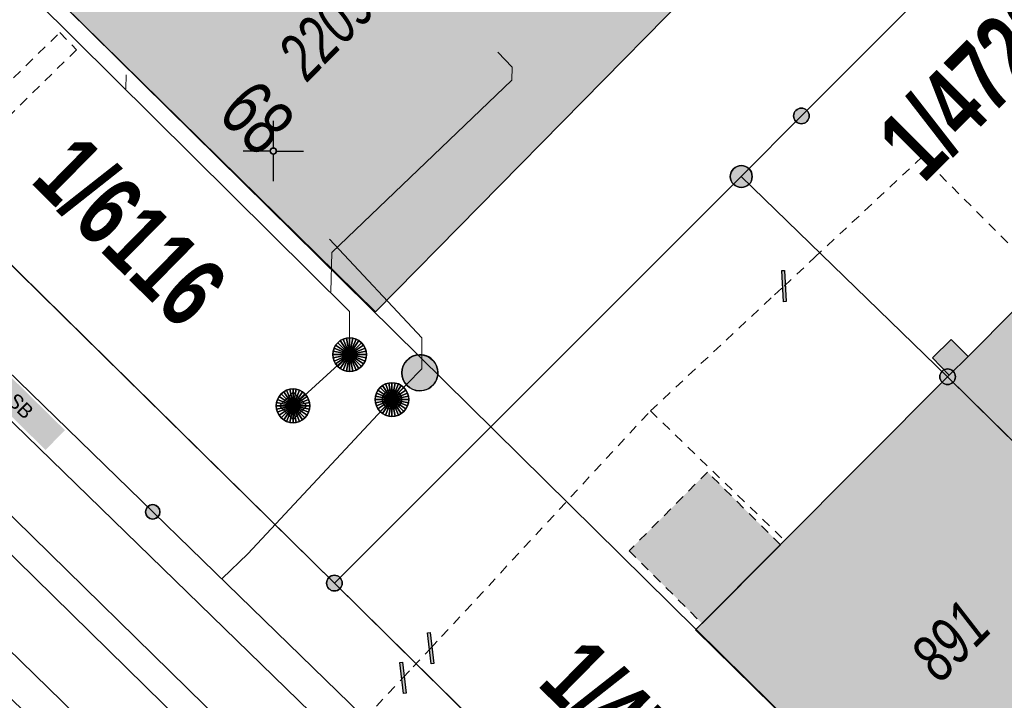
# Model space of a CAD drawing. Header units: metres. Extents: x 2695560 to 2696939, y 1260491 to 1262050.
# Tile 345 of 656: x 2695821 to 2695841, y 1261063 to 1261078. Entities that reach past the tile are written whole.
import ezdxf

# ---------------------------------------------------------------- set-up
doc = ezdxf.new("R2010")
doc.units = ezdxf.units.M
doc.linetypes.add('AUSGEZOGEN', pattern=[0])
doc.linetypes.add('VERDECKT2_S2', pattern=[0.36, 0.2, -0.16])
for name, color, linetype in [('XR$1$AV_Flächen (EO)', 7, 'AUSGEZOGEN'), ('XR$1$AV_Gebäudeflächen (BB)', 7, 'AUSGEZOGEN'), ('XR$1$AV_Gebäudeflächen (EO)', 7, 'AUSGEZOGEN'), ('XR$1$AV_Grenzpunkte', 7, 'AUSGEZOGEN'), ('XR$1$AV_Grundstück-Nr.', 7, 'AUSGEZOGEN'), ('XR$1$AV_Haus-Nr.', 7, 'AUSGEZOGEN'), ('XR$1$AV_Koordinatennetzpunkte', 7, 'AUSGEZOGEN'), ('XR$1$AV_Linien (BB)', 7, 'AUSGEZOGEN'), ('XR$1$AV_Linien (EO)', 7, 'AUSGEZOGEN'), ('XR$1$AV_Versicherung-Nr.', 7, 'AUSGEZOGEN'), ('XR$1$AW_LK_Schachtdeckel', 24, 'AUSGEZOGEN'), ('XR$1$AW_LK_Zwischenpunkt', 24, 'AUSGEZOGEN'), ('XR$1$Liegenschaftsgrenzen', 7, 'AUSGEZOGEN'), ('XR$1$PFAV', 255, 'AUSGEZOGEN'), ('XR$1$PFAW', 255, 'AUSGEZOGEN'), ('XR$1$RP_Abstandslinie', 7, 'AUSGEZOGEN'), ('XR$1$WA_LK_Rohrleitungsteil', 171, 'AUSGEZOGEN')]:
    doc.layers.add(name, color=color, linetype=linetype)
for name, color, linetype, lineweight in [('XR$2$ABW-Linie-R-genau', 4, 'AUSGEZOGEN', 18), ('XR$2$ABW-LinieFlaeche-R-genau', 4, 'AUSGEZOGEN', 18), ('XR$2$ABW-Punkt', 6, 'AUSGEZOGEN', 18), ('XR$2$ELE-Flaeche-oberirdisch', 1, 'AUSGEZOGEN', 18), ('XR$2$ELE-LinieFlaeche-ungenau', 1, 'VERDECKT2_S2', 18), ('XR$2$GAS-Linie-genau', 12, 'AUSGEZOGEN', 18), ('XR$2$WAS-Linie-genau', 5, 'AUSGEZOGEN', 18), ('XR$2$WAS-Linie-ungenau', 5, 'VERDECKT2_S2', 18), ('XR$2$WEI-Text', 59, 'AUSGEZOGEN', 18)]:
    doc.layers.add(name, color=color, linetype=linetype, lineweight=lineweight)
doc.styles.add('ARIAL', font='arial.ttf')
doc.styles.add('TXT', font='txt')

# ---------------------------------------------------------------- blocks, each defined once
blk = doc.blocks.new('COMPLEXOBJECT_245')
at = {"layer": 'XR$1$AV_Linien (BB)', "color": 7, "linetype": 'AUSGEZOGEN', "transparency": 33554687}
blk.add_lwpolyline([(5836.56, 11055.88), (5826.27, 11066.02), (5816.9, 11075.24), (5811.62, 11080.43)], dxfattribs=at)
blk = doc.blocks.new('BAV15')
at = {"layer": 'XR$1$PFAV', "transparency": 33554687}
blk.add_hatch(color=7, dxfattribs=at).paths.add_polyline_path([(0.5, 0), (0.49, 0.101), (0.459, 0.197), (0.41, 0.286), (0.344, 0.362), (0.264, 0.424), (0.174, 0.469), (0.076, 0.494), (-0.025, 0.499), (-0.125, 0.484), (-0.22, 0.449), (-0.306, 0.395), (-0.379, 0.326), (-0.437, 0.243), (-0.477, 0.15), (-0.497, 0.051), (-0.497, -0.051), (-0.477, -0.15), (-0.437, -0.243), (-0.379, -0.326), (-0.306, -0.395), (-0.22, -0.449), (-0.125, -0.484), (-0.025, -0.499), (0.076, -0.494), (0.174, -0.469), (0.264, -0.424), (0.344, -0.362), (0.41, -0.286), (0.459, -0.197), (0.49, -0.101)])
at = {"color": 7, "transparency": 33554687}
for start, end in [(90, 270), (270, 90)]:
    blk.add_arc((0, 0), 0.5, start, end, dxfattribs=at)
at = {"layer": 'XR$1$PFAV', "transparency": 33554687}
blk.add_circle((0, 0), 0.5, dxfattribs=at)
blk = doc.blocks.new('BAV2041')
at = {"color": 7, "transparency": 33554687}
for p, q in [((0, 0.5), (0, 0.05)), ((-0.05, 0), (-0.5, 0)), ((0.05, 0), (0.5, 0)), ((0, -0.05), (0, -0.5))]:
    blk.add_line(p, q, dxfattribs=at)
blk.add_circle((0, 0), 0.05, dxfattribs=at)
for start, end in [(90, 270), (270, 90)]:
    blk.add_arc((0, 0), 0.05, start, end, dxfattribs=at)
blk = doc.blocks.new('BAW2082')
at = {"layer": 'XR$1$PFAW', "transparency": 33554687}
blk.add_hatch(color=7, dxfattribs=at).paths.add_polyline_path([(0.509, -0.003), (0.499, 0.098), (0.469, 0.194), (0.42, 0.283), (0.354, 0.359), (0.274, 0.421), (0.183, 0.466), (0.085, 0.491), (-0.016, 0.496), (-0.116, 0.481), (-0.211, 0.446), (-0.297, 0.392), (-0.37, 0.323), (-0.428, 0.24), (-0.468, 0.147), (-0.488, 0.047), (-0.488, -0.054), (-0.468, -0.153), (-0.428, -0.246), (-0.37, -0.329), (-0.297, -0.398), (-0.211, -0.452), (-0.116, -0.487), (-0.016, -0.502), (0.085, -0.497), (0.183, -0.472), (0.274, -0.427), (0.354, -0.366), (0.42, -0.289), (0.469, -0.2), (0.499, -0.104)])
at = {"transparency": 33554687}
for start, end in [(91.1948, 268.8052), (268.8052, 91.1948)]:
    blk.add_arc((0.01, 0), 0.5, start, end, dxfattribs=at)
at = {"layer": 'XR$1$PFAW', "transparency": 33554687}
blk.add_circle((0.009, -0.003), 0.5, dxfattribs=at)
blk = doc.blocks.new('BWA2013')
at = {"true_color": 0x000000, "transparency": 33554687}
blk.add_hatch(color=18, dxfattribs=at).paths.add_polyline_path([(-0.291, -0.409), (0.352, 0.357), (0.291, 0.409), (-0.352, -0.357)])
at = {"transparency": 33554687}
blk.add_lwpolyline([(-0.291, -0.409), (-0.352, -0.357), (0.291, 0.409), (0.352, 0.357), (-0.291, -0.409)], close=True, dxfattribs=at)
blk = doc.blocks.new('ABW-NORMSCHACHT_WEITERE')
at = {"layer": 'XR$2$ABW-Punkt', "linetype": 'AUSGEZOGEN', "lineweight": 25, "transparency": 33554687}
for points in [[(-196, 39, 2500), (0, 0, 2500), (-200, 0, 2500)], [(-196, 39), (0, 0), (-200, 0)], [(-196, 39, 2500), (-196, 39), (-200, 0), (-200, 0, 2500)], [(-200, 0, 2500), (0, 0, 2500), (-196, -39, 2500)], [(-200, 0), (0, 0), (-196, -39)], [(-185, 77, 2500), (0, 0, 2500), (-196, 39, 2500)], [(-185, 77), (0, 0), (-196, 39)], [(-185, 77, 2500), (-185, 77), (-196, 39), (-196, 39, 2500)], [(-196, -39, 2500), (0, 0, 2500), (-185, -77, 2500)], [(-196, -39), (0, 0), (-185, -77)], [(-166, 111, 2500), (0, 0, 2500), (-185, 77, 2500)], [(-166, 111), (0, 0), (-185, 77)], [(-166, 111, 2500), (-166, 111), (-185, 77), (-185, 77, 2500)], [(-185, -77, 2500), (0, 0, 2500), (-166, -111, 2500)], [(-185, -77), (0, 0), (-166, -111)], [(-141, 141, 2500), (0, 0, 2500), (-166, 111, 2500)], [(-141, 141), (0, 0), (-166, 111)], [(-141, 141, 2500), (-141, 141), (-166, 111), (-166, 111, 2500)], [(-166, -111, 2500), (0, 0, 2500), (-141, -141, 2500)], [(-166, -111), (0, 0), (-141, -141)], [(-111, 166, 2500), (0, 0, 2500), (-141, 141, 2500)], [(-111, 166), (0, 0), (-141, 141)], [(-111, 166, 2500), (-111, 166), (-141, 141), (-141, 141, 2500)], [(-141, -141, 2500), (0, 0, 2500), (-111, -166, 2500)], [(-141, -141), (0, 0), (-111, -166)], [(-77, 185, 2500), (0, 0, 2500), (-111, 166, 2500)], [(-77, 185), (0, 0), (-111, 166)], [(-77, 185, 2500), (-77, 185), (-111, 166), (-111, 166, 2500)], [(-111, -166, 2500), (0, 0, 2500), (-77, -185, 2500)], [(-111, -166), (0, 0), (-77, -185)], [(-39, 196, 2500), (0, 0, 2500), (-77, 185, 2500)], [(-39, 196), (0, 0), (-77, 185)], [(-39, 196, 2500), (-39, 196), (-77, 185), (-77, 185, 2500)], [(-77, -185, 2500), (0, 0, 2500), (-39, -196, 2500)], [(-77, -185), (0, 0), (-39, -196)], [(0, 200, 2500), (0, 0, 2500), (-39, 196, 2500)], [(0, 200), (0, 0), (-39, 196)], [(0, 200, 2500), (0, 200), (-39, 196), (-39, 196, 2500)], [(-39, -196, 2500), (0, 0, 2500), (0, -200, 2500)], [(-39, -196), (0, 0), (0, -200)], [(39, 196, 2500), (0, 0, 2500), (0, 200, 2500)], [(39, 196), (0, 0), (0, 200)], [(39, 196, 2500), (39, 196), (0, 200), (0, 200, 2500)], [(77, 185, 2500), (0, 0, 2500), (39, 196, 2500)], [(77, 185), (0, 0), (39, 196)], [(111, 166, 2500), (0, 0, 2500), (77, 185, 2500)], [(111, 166), (0, 0), (77, 185)], [(141, 141, 2500), (0, 0, 2500), (111, 166, 2500)], [(141, 141), (0, 0), (111, 166)], [(166, 111, 2500), (0, 0, 2500), (141, 141, 2500)], [(166, 111), (0, 0), (141, 141)], [(185, 77, 2500), (0, 0, 2500), (166, 111, 2500)], [(185, 77), (0, 0), (166, 111)], [(196, 39, 2500), (0, 0, 2500), (185, 77, 2500)], [(196, 39), (0, 0), (185, 77)], [(200, 0, 2500), (0, 0, 2500), (196, 39, 2500)], [(200, 0), (0, 0), (196, 39)], [(0, -200, 2500), (0, 0, 2500), (39, -196, 2500)], [(39, -196, 2500), (0, 0, 2500), (77, -185, 2500)], [(77, -185, 2500), (0, 0, 2500), (111, -166, 2500)], [(111, -166, 2500), (0, 0, 2500), (141, -141, 2500)], [(141, -141, 2500), (0, 0, 2500), (166, -111, 2500)], [(166, -111, 2500), (0, 0, 2500), (185, -77, 2500)], [(185, -77, 2500), (0, 0, 2500), (196, -39, 2500)], [(196, -39, 2500), (0, 0, 2500), (200, 0, 2500)], [(0, -200), (0, 0), (39, -196)], [(39, -196), (0, 0), (77, -185)], [(77, -185), (0, 0), (111, -166)], [(111, -166), (0, 0), (141, -141)], [(141, -141), (0, 0), (166, -111)], [(166, -111), (0, 0), (185, -77)], [(185, -77), (0, 0), (196, -39)], [(196, -39), (0, 0), (200, 0)], [(77, 185, 2500), (77, 185), (39, 196), (39, 196, 2500)], [(111, 166, 2500), (111, 166), (77, 185), (77, 185, 2500)], [(141, 141, 2500), (141, 141), (111, 166), (111, 166, 2500)], [(166, 111, 2500), (166, 111), (141, 141), (141, 141, 2500)], [(185, 77, 2500), (185, 77), (166, 111), (166, 111, 2500)], [(196, 39, 2500), (196, 39), (185, 77), (185, 77, 2500)], [(200, 0, 2500), (200, 0), (196, 39), (196, 39, 2500)], [(-200, 0, 2500), (-200, 0), (-196, -39), (-196, -39, 2500)], [(-196, -39, 2500), (-196, -39), (-185, -77), (-185, -77, 2500)], [(-185, -77, 2500), (-185, -77), (-166, -111), (-166, -111, 2500)], [(-166, -111, 2500), (-166, -111), (-141, -141), (-141, -141, 2500)], [(-141, -141, 2500), (-141, -141), (-111, -166), (-111, -166, 2500)], [(-111, -166, 2500), (-111, -166), (-77, -185), (-77, -185, 2500)], [(-77, -185, 2500), (-77, -185), (-39, -196), (-39, -196, 2500)], [(-39, -196, 2500), (-39, -196), (0, -200), (0, -200, 2500)], [(0, -200, 2500), (0, -200), (39, -196), (39, -196, 2500)], [(39, -196, 2500), (39, -196), (77, -185), (77, -185, 2500)], [(77, -185, 2500), (77, -185), (111, -166), (111, -166, 2500)], [(111, -166, 2500), (111, -166), (141, -141), (141, -141, 2500)], [(141, -141, 2500), (141, -141), (166, -111), (166, -111, 2500)], [(166, -111, 2500), (166, -111), (185, -77), (185, -77, 2500)], [(185, -77, 2500), (185, -77), (196, -39), (196, -39, 2500)], [(196, -39, 2500), (196, -39), (200, 0), (200, 0, 2500)]]:
    blk.add_3dface(points, dxfattribs=at)
blk = doc.blocks.new('ABW-SCHLAMMSAMMLER_RUND')
at = {"layer": 'XR$2$ABW-Punkt', "linetype": 'AUSGEZOGEN', "lineweight": 13, "transparency": 33554687}
for p, q in [((-70, 75, 2500), (70, 75, 2500)), ((-70, -75, 2500), (70, -75, 2500))]:
    blk.add_line(p, q, dxfattribs=at)
blk.add_polyline3d([(90, 0, 2500), (0, 0, 2500), (-90, 0, 2500)], dxfattribs=at)
at = {"layer": 'XR$2$ABW-Punkt', "linetype": 'AUSGEZOGEN', "lineweight": 25, "transparency": 33554687}
for points in [[(-147, 29, 2500), (0, 0, 2500), (-150, 0, 2500)], [(-147, 29), (0, 0), (-150, 0)], [(-147, 29, 2500), (-147, 29), (-150, 0), (-150, 0, 2500)], [(-150, 0, 2500), (0, 0, 2500), (-147, -29, 2500)], [(-150, 0), (0, 0), (-147, -29)], [(-139, 57, 2500), (0, 0, 2500), (-147, 29, 2500)], [(-139, 57), (0, 0), (-147, 29)], [(-139, 57, 2500), (-139, 57), (-147, 29), (-147, 29, 2500)], [(-147, -29, 2500), (0, 0, 2500), (-139, -57, 2500)], [(-147, -29), (0, 0), (-139, -57)], [(-125, 83, 2500), (0, 0, 2500), (-139, 57, 2500)], [(-125, 83), (0, 0), (-139, 57)], [(-125, 83, 2500), (-125, 83), (-139, 57), (-139, 57, 2500)], [(-139, -57, 2500), (0, 0, 2500), (-125, -83, 2500)], [(-139, -57), (0, 0), (-125, -83)], [(-106, 106, 2500), (0, 0, 2500), (-125, 83, 2500)], [(-106, 106), (0, 0), (-125, 83)], [(-106, 106, 2500), (-106, 106), (-125, 83), (-125, 83, 2500)], [(-125, -83, 2500), (0, 0, 2500), (-106, -106, 2500)], [(-125, -83), (0, 0), (-106, -106)], [(-83, 125, 2500), (0, 0, 2500), (-106, 106, 2500)], [(-83, 125), (0, 0), (-106, 106)], [(-83, 125, 2500), (-83, 125), (-106, 106), (-106, 106, 2500)], [(-106, -106, 2500), (0, 0, 2500), (-83, -125, 2500)], [(-106, -106), (0, 0), (-83, -125)], [(-57, 139, 2500), (0, 0, 2500), (-83, 125, 2500)], [(-57, 139), (0, 0), (-83, 125)], [(-57, 139, 2500), (-57, 139), (-83, 125), (-83, 125, 2500)], [(-83, -125, 2500), (0, 0, 2500), (-57, -139, 2500)], [(-83, -125), (0, 0), (-57, -139)], [(-29, 147, 2500), (0, 0, 2500), (-57, 139, 2500)], [(-29, 147), (0, 0), (-57, 139)], [(-29, 147, 2500), (-29, 147), (-57, 139), (-57, 139, 2500)], [(-57, -139, 2500), (0, 0, 2500), (-29, -147, 2500)], [(-57, -139), (0, 0), (-29, -147)], [(0, 150, 2500), (0, 0, 2500), (-29, 147, 2500)], [(0, 150), (0, 0), (-29, 147)], [(0, 150, 2500), (0, 150), (-29, 147), (-29, 147, 2500)], [(-29, -147, 2500), (0, 0, 2500), (0, -150, 2500)], [(-29, -147), (0, 0), (0, -150)], [(29, 147, 2500), (0, 0, 2500), (0, 150, 2500)], [(29, 147), (0, 0), (0, 150)], [(29, 147, 2500), (29, 147), (0, 150), (0, 150, 2500)], [(57, 139, 2500), (0, 0, 2500), (29, 147, 2500)], [(57, 139), (0, 0), (29, 147)], [(83, 125, 2500), (0, 0, 2500), (57, 139, 2500)], [(83, 125), (0, 0), (57, 139)], [(106, 106, 2500), (0, 0, 2500), (83, 125, 2500)], [(106, 106), (0, 0), (83, 125)], [(125, 83, 2500), (0, 0, 2500), (106, 106, 2500)], [(125, 83), (0, 0), (106, 106)], [(139, 57, 2500), (0, 0, 2500), (125, 83, 2500)], [(139, 57), (0, 0), (125, 83)], [(147, 29, 2500), (0, 0, 2500), (139, 57, 2500)], [(147, 29), (0, 0), (139, 57)], [(150, 0, 2500), (0, 0, 2500), (147, 29, 2500)], [(150, 0), (0, 0), (147, 29)], [(0, -150, 2500), (0, 0, 2500), (29, -147, 2500)], [(29, -147, 2500), (0, 0, 2500), (57, -139, 2500)], [(57, -139, 2500), (0, 0, 2500), (83, -125, 2500)], [(83, -125, 2500), (0, 0, 2500), (106, -106, 2500)], [(106, -106, 2500), (0, 0, 2500), (125, -83, 2500)], [(125, -83, 2500), (0, 0, 2500), (139, -57, 2500)], [(139, -57, 2500), (0, 0, 2500), (147, -29, 2500)], [(147, -29, 2500), (0, 0, 2500), (150, 0, 2500)], [(0, -150), (0, 0), (29, -147)], [(29, -147), (0, 0), (57, -139)], [(57, -139), (0, 0), (83, -125)], [(83, -125), (0, 0), (106, -106)], [(106, -106), (0, 0), (125, -83)], [(125, -83), (0, 0), (139, -57)], [(139, -57), (0, 0), (147, -29)], [(147, -29), (0, 0), (150, 0)], [(57, 139, 2500), (57, 139), (29, 147), (29, 147, 2500)], [(83, 125, 2500), (83, 125), (57, 139), (57, 139, 2500)], [(106, 106, 2500), (106, 106), (83, 125), (83, 125, 2500)], [(125, 83, 2500), (125, 83), (106, 106), (106, 106, 2500)], [(139, 57, 2500), (139, 57), (125, 83), (125, 83, 2500)], [(147, 29, 2500), (147, 29), (139, 57), (139, 57, 2500)], [(150, 0, 2500), (150, 0), (147, 29), (147, 29, 2500)], [(-150, 0, 2500), (-150, 0), (-147, -29), (-147, -29, 2500)], [(-147, -29, 2500), (-147, -29), (-139, -57), (-139, -57, 2500)], [(-139, -57, 2500), (-139, -57), (-125, -83), (-125, -83, 2500)], [(-125, -83, 2500), (-125, -83), (-106, -106), (-106, -106, 2500)], [(-106, -106, 2500), (-106, -106), (-83, -125), (-83, -125, 2500)], [(-83, -125, 2500), (-83, -125), (-57, -139), (-57, -139, 2500)], [(-57, -139, 2500), (-57, -139), (-29, -147), (-29, -147, 2500)], [(-29, -147, 2500), (-29, -147), (0, -150), (0, -150, 2500)], [(0, -150, 2500), (0, -150), (29, -147), (29, -147, 2500)], [(29, -147, 2500), (29, -147), (57, -139), (57, -139, 2500)], [(57, -139, 2500), (57, -139), (83, -125), (83, -125, 2500)], [(83, -125, 2500), (83, -125), (106, -106), (106, -106, 2500)], [(106, -106, 2500), (106, -106), (125, -83), (125, -83, 2500)], [(125, -83, 2500), (125, -83), (139, -57), (139, -57, 2500)], [(139, -57, 2500), (139, -57), (147, -29), (147, -29, 2500)], [(147, -29, 2500), (147, -29), (150, 0), (150, 0, 2500)]]:
    blk.add_3dface(points, dxfattribs=at)
blk = doc.blocks.new('ABW-DECKEL')
at = {"layer": 'XR$2$ABW-Punkt', "linetype": 'AUSGEZOGEN', "lineweight": 25, "transparency": 33554687}
for points in [[(-247, 247, 2500), (0, 0, 2500), (-291, 194, 2500)], [(-247, 247), (0, 0), (-291, 194)], [(-247, 247, 2500), (-247, 247), (-291, 194), (-291, 194, 2500)], [(-194, 291, 2500), (0, 0, 2500), (-247, 247, 2500)], [(-194, 291), (0, 0), (-247, 247)], [(-194, 291, 2500), (-194, 291), (-247, 247), (-247, 247, 2500)], [(-134, 323, 2500), (0, 0, 2500), (-194, 291, 2500)], [(-134, 323), (0, 0), (-194, 291)], [(-134, 323, 2500), (-134, 323), (-194, 291), (-194, 291, 2500)], [(-68, 343, 2500), (0, 0, 2500), (-134, 323, 2500)], [(-68, 343), (0, 0), (-134, 323)], [(-68, 343, 2500), (-68, 343), (-134, 323), (-134, 323, 2500)], [(0, 350, 2500), (0, 0, 2500), (-68, 343, 2500)], [(0, 350), (0, 0), (-68, 343)], [(0, 350, 2500), (0, 350), (-68, 343), (-68, 343, 2500)], [(68, 343, 2500), (0, 0, 2500), (0, 350, 2500)], [(68, 343), (0, 0), (0, 350)], [(68, 343, 2500), (68, 343), (0, 350), (0, 350, 2500)], [(134, 323, 2500), (0, 0, 2500), (68, 343, 2500)], [(134, 323), (0, 0), (68, 343)], [(194, 291, 2500), (0, 0, 2500), (134, 323, 2500)], [(194, 291), (0, 0), (134, 323)], [(247, 247, 2500), (0, 0, 2500), (194, 291, 2500)], [(247, 247), (0, 0), (194, 291)], [(291, 194, 2500), (0, 0, 2500), (247, 247, 2500)], [(291, 194), (0, 0), (247, 247)], [(134, 323, 2500), (134, 323), (68, 343), (68, 343, 2500)], [(194, 291, 2500), (194, 291), (134, 323), (134, 323, 2500)], [(247, 247, 2500), (247, 247), (194, 291), (194, 291, 2500)], [(291, 194, 2500), (291, 194), (247, 247), (247, 247, 2500)], [(-343, 68, 2500), (0, 0, 2500), (-350, 0, 2500)], [(-343, 68), (0, 0), (-350, 0)], [(-343, 68, 2500), (-343, 68), (-350, 0), (-350, 0, 2500)], [(-350, 0, 2500), (0, 0, 2500), (-343, -68, 2500)], [(-350, 0), (0, 0), (-343, -68)], [(-323, 134, 2500), (0, 0, 2500), (-343, 68, 2500)], [(-323, 134), (0, 0), (-343, 68)], [(-323, 134, 2500), (-323, 134), (-343, 68), (-343, 68, 2500)], [(-343, -68, 2500), (0, 0, 2500), (-323, -134, 2500)], [(-343, -68), (0, 0), (-323, -134)], [(-291, 194, 2500), (0, 0, 2500), (-323, 134, 2500)], [(-291, 194), (0, 0), (-323, 134)], [(-291, 194, 2500), (-291, 194), (-323, 134), (-323, 134, 2500)], [(-323, -134, 2500), (0, 0, 2500), (-291, -194, 2500)], [(-323, -134), (0, 0), (-291, -194)], [(-291, -194, 2500), (0, 0, 2500), (-247, -247, 2500)], [(-291, -194), (0, 0), (-247, -247)], [(-247, -247, 2500), (0, 0, 2500), (-194, -291, 2500)], [(-247, -247), (0, 0), (-194, -291)], [(-194, -291, 2500), (0, 0, 2500), (-134, -323, 2500)], [(-194, -291), (0, 0), (-134, -323)], [(-134, -323, 2500), (0, 0, 2500), (-68, -343, 2500)], [(-134, -323), (0, 0), (-68, -343)], [(-68, -343, 2500), (0, 0, 2500), (0, -350, 2500)], [(-68, -343), (0, 0), (0, -350)], [(323, 134, 2500), (0, 0, 2500), (291, 194, 2500)], [(323, 134), (0, 0), (291, 194)], [(343, 68, 2500), (0, 0, 2500), (323, 134, 2500)], [(343, 68), (0, 0), (323, 134)], [(350, 0, 2500), (0, 0, 2500), (343, 68, 2500)], [(350, 0), (0, 0), (343, 68)], [(0, -350, 2500), (0, 0, 2500), (68, -343, 2500)], [(68, -343, 2500), (0, 0, 2500), (134, -323, 2500)], [(134, -323, 2500), (0, 0, 2500), (194, -291, 2500)], [(194, -291, 2500), (0, 0, 2500), (247, -247, 2500)], [(247, -247, 2500), (0, 0, 2500), (291, -194, 2500)], [(291, -194, 2500), (0, 0, 2500), (323, -134, 2500)], [(323, -134, 2500), (0, 0, 2500), (343, -68, 2500)], [(343, -68, 2500), (0, 0, 2500), (350, 0, 2500)], [(0, -350), (0, 0), (68, -343)], [(68, -343), (0, 0), (134, -323)], [(134, -323), (0, 0), (194, -291)], [(194, -291), (0, 0), (247, -247)], [(247, -247), (0, 0), (291, -194)], [(291, -194), (0, 0), (323, -134)], [(323, -134), (0, 0), (343, -68)], [(343, -68), (0, 0), (350, 0)], [(323, 134, 2500), (323, 134), (291, 194), (291, 194, 2500)], [(343, 68, 2500), (343, 68), (323, 134), (323, 134, 2500)], [(350, 0, 2500), (350, 0), (343, 68), (343, 68, 2500)], [(-350, 0, 2500), (-350, 0), (-343, -68), (-343, -68, 2500)], [(-343, -68, 2500), (-343, -68), (-323, -134), (-323, -134, 2500)], [(-323, -134, 2500), (-323, -134), (-291, -194), (-291, -194, 2500)], [(-291, -194, 2500), (-291, -194), (-247, -247), (-247, -247, 2500)], [(247, -247, 2500), (247, -247), (291, -194), (291, -194, 2500)], [(291, -194, 2500), (291, -194), (323, -134), (323, -134, 2500)], [(323, -134, 2500), (323, -134), (343, -68), (343, -68, 2500)], [(343, -68, 2500), (343, -68), (350, 0), (350, 0, 2500)], [(-247, -247, 2500), (-247, -247), (-194, -291), (-194, -291, 2500)], [(-194, -291, 2500), (-194, -291), (-134, -323), (-134, -323, 2500)], [(-134, -323, 2500), (-134, -323), (-68, -343), (-68, -343, 2500)], [(-68, -343, 2500), (-68, -343), (0, -350), (0, -350, 2500)], [(0, -350, 2500), (0, -350), (68, -343), (68, -343, 2500)], [(68, -343, 2500), (68, -343), (134, -323), (134, -323, 2500)], [(134, -323, 2500), (134, -323), (194, -291), (194, -291, 2500)], [(194, -291, 2500), (194, -291), (247, -247), (247, -247, 2500)]]:
    blk.add_3dface(points, dxfattribs=at)
blk = doc.blocks.new('ABW-VERSICKERUNGSANLAGE')
at = {"layer": 'XR$2$ABW-Punkt', "linetype": 'AUSGEZOGEN', "transparency": 33554687}
blk.add_hatch(color=4, dxfattribs=at).paths.add_polyline_path([(0, -283), (283, 0), (-283, 0)])
at = {"layer": 'XR$2$ABW-Punkt', "color": 4, "linetype": 'AUSGEZOGEN', "lineweight": 25, "transparency": 33554687}
blk.add_polyline3d([(283, 0, 2500), (0, 283, 2500), (-283, 0, 2500)], dxfattribs=at)
at = {"layer": 'XR$2$ABW-Punkt', "color": 4, "linetype": 'AUSGEZOGEN', "lineweight": 13, "transparency": 33554687}
blk.add_3dface([(-283, 0, 2500), (0, 0, 2500), (283, 0, 2500), (0, -283, 2500)], dxfattribs=at)

msp = doc.modelspace()

# ---------------------------------------------------------------- hatches: boundary and pattern name
at = {"transparency": 33554687}
msp.add_hatch(color=7, dxfattribs=at).paths.add_polyline_path([(2695819.396, 1261071.214), (2695818.992, 1261070.803), (2695821.234, 1261068.598), (2695821.638, 1261069.009)])
at = {"layer": 'XR$1$AV_Gebäudeflächen (BB)', "true_color": 0xd2d2d2, "transparency": 33554687}
for points in [[(2695839.99, 1261070.12), (2695846.03, 1261064.16), (2695851.29, 1261069.464), (2695848.137, 1261072.576), (2695850.228, 1261074.682), (2695848.45, 1261076.448), (2695852.519, 1261080.544), (2695847.25, 1261085.85), (2695846.93, 1261085.54), (2695843.081, 1261081.608), (2695847.229, 1261077.319), (2695845.26, 1261075.415), (2695840.415, 1261070.543), (2695840.063, 1261070.897), (2695839.673, 1261070.51), (2695840.025, 1261070.155)], [(2695825.529, 1261082.475), (2695821.187, 1261078.266), (2695828.094, 1261071.47), (2695834.56, 1261078.04), (2695832.226, 1261080.485), (2695829.742, 1261078.046)], [(2695846.03, 1261064.16), (2695839.99, 1261070.12), (2695834.751, 1261064.857), (2695840.815, 1261058.899)]]:
    msp.add_hatch(color=254, dxfattribs=at).paths.add_polyline_path(points)
at = {"layer": 'XR$1$AV_Gebäudeflächen (EO)', "true_color": 0xebebeb, "transparency": 33554687}
msp.add_hatch(color=7, dxfattribs=at).paths.add_polyline_path([(2695834.885, 1261064.992), (2695836.515, 1261066.629), (2695834.998, 1261068.139), (2695833.368, 1261066.502)])

# ---------------------------------------------------------------- linework, layer by layer
at = {"layer": 'XR$1$AV_Flächen (EO)', "color": 7, "linetype": 'AUSGEZOGEN', "transparency": 33554687}
msp.add_line((2695834.885, 1261064.992), (2695836.515, 1261066.629), dxfattribs=at)
at = {"layer": 'XR$1$AV_Flächen (EO)', "color": 7, "linetype": 'VERDECKT2_S2', "transparency": 33554687}
msp.add_lwpolyline([(2695836.515, 1261066.629), (2695834.998, 1261068.139), (2695833.368, 1261066.502), (2695834.885, 1261064.992)], dxfattribs=at)
at = {"layer": 'XR$1$AV_Linien (BB)', "color": 7, "linetype": 'AUSGEZOGEN', "transparency": 33554687}
msp.add_line((2695839.99, 1261070.12), (2695846.03, 1261064.16), dxfattribs=at)
for points in [[(2695839.99, 1261070.12), (2695840.025, 1261070.155), (2695839.673, 1261070.51), (2695840.063, 1261070.897), (2695840.415, 1261070.543), (2695845.26, 1261075.415), (2695847.229, 1261077.319), (2695843.081, 1261081.608)], [(2695834.56, 1261078.04), (2695828.094, 1261071.47), (2695821.187, 1261078.266)], [(2695840.815, 1261058.899), (2695834.751, 1261064.857), (2695839.99, 1261070.12)]]:
    msp.add_lwpolyline(points, dxfattribs=at)
at = {"layer": 'XR$1$AV_Linien (EO)', "color": 7, "linetype": 'AUSGEZOGEN', "transparency": 33554687}
msp.add_line((2695840.025, 1261070.155), (2695840.415, 1261070.543), dxfattribs=at)
at = {"layer": 'XR$1$Liegenschaftsgrenzen', "color": 7, "linetype": 'AUSGEZOGEN', "transparency": 33554687}
for p, q in [((2695817.87, 1261075.05), (2695827.24, 1261065.83)), ((2695827.24, 1261065.83), (2695835.7, 1261074.28)), ((2695827.24, 1261065.83), (2695837.53, 1261055.69))]:
    msp.add_line(p, q, dxfattribs=at)
for points in [[(2695839.46, 1261078.06), (2695836.95, 1261075.54), (2695835.7, 1261074.28)], [(2695835.7, 1261074.28), (2695839.99, 1261070.12), (2695846.03, 1261064.16)]]:
    msp.add_lwpolyline(points, dxfattribs=at)
at = {"layer": 'XR$1$RP_Abstandslinie', "color": 7, "linetype": 'AUSGEZOGEN', "transparency": 33554687}
msp.add_lwpolyline([(2695815.92, 1261083.45), (2695852.53, 1261047.34), (2695889.71, 1261010.67), (2695915.9, 1260984.83), (2695942.7, 1260958.39), (2695972.35, 1260992.97), (2695942.13, 1261023.53), (2695912.25, 1261053.75), (2695881.66, 1261084.69), (2695850.32, 1261116.38)], dxfattribs=at)
at = {"layer": 'XR$2$ABW-Linie-R-genau', "linetype": 'AUSGEZOGEN', "transparency": 33554687}
for p, q in [((2695822.913, 1261076.396), (2695822.907, 1261076.101)), ((2695827.557, 1261070.58), (2695826.378, 1261069.51))]:
    msp.add_line(p, q, dxfattribs=at)
for points in [[(2695822.436, 1261089.798), (2695822.139, 1261089.805), (2695815.788, 1261083.728), (2695815.78, 1261083.38), (2695820.198, 1261078.761), (2695827.557, 1261071.475), (2695827.557, 1261070.58)], [(2695830.639, 1261076.863), (2695830.934, 1261076.555), (2695830.928, 1261076.282), (2695827.185, 1261072.701), (2695827.167, 1261071.882)], [(2695827.142, 1261072.982), (2695829.061, 1261070.928), (2695829.056, 1261070.282), (2695828.437, 1261069.646)], [(2695828.437, 1261069.646), (2695825.444, 1261066.437), (2695824.91, 1261065.93)]]:
    msp.add_lwpolyline(points, dxfattribs=at)
at = {"layer": 'XR$2$ABW-LinieFlaeche-R-genau', "linetype": 'AUSGEZOGEN', "transparency": 33554687}
msp.add_lwpolyline([(2695837.527, 1261052.662), (2695799.788, 1261089.36), (2695800.276, 1261089.862), (2695838.015, 1261053.164), (2695837.527, 1261052.662)], close=True, dxfattribs=at)
at = {"layer": 'XR$2$ELE-Flaeche-oberirdisch', "transparency": 33554687}
msp.add_lwpolyline([(2695822.918, 1261062.024), (2695822.559, 1261062.384), (2695821.578, 1261063.368), (2695814.427, 1261070.342), (2695813.873, 1261070.882), (2695812.881, 1261071.849), (2695805.382, 1261078.711), (2695804.889, 1261078.211), (2695812.401, 1261071.341), (2695813.417, 1261070.349), (2695813.83, 1261069.947), (2695821.086, 1261062.87), (2695822.059, 1261061.894), (2695822.425, 1261061.527), (2695822.918, 1261062.024)], close=True, dxfattribs=at)
at = {"layer": 'XR$2$ELE-LinieFlaeche-ungenau', "linetype": 'VERDECKT2_S2', "transparency": 33554687}
msp.add_lwpolyline([(2695814.652, 1261070.541), (2695821.53, 1261077.272), (2695821.88, 1261076.914), (2695815.002, 1261070.183), (2695814.652, 1261070.541)], close=True, dxfattribs=at)
at = {"layer": 'XR$2$GAS-Linie-genau', "linetype": 'AUSGEZOGEN', "transparency": 33554687}
msp.add_line((2695810.67, 1261076.869), (2695830.08, 1261057.879), dxfattribs=at)
at = {"layer": 'XR$2$WAS-Linie-genau', "linetype": 'AUSGEZOGEN', "transparency": 33554687}
msp.add_line((2695814.067, 1261072.752), (2695826.01, 1261061.039), dxfattribs=at)
at = {"layer": 'XR$2$WAS-Linie-ungenau', "linetype": 'VERDECKT2_S2', "transparency": 33554687}
for p, q in [((2695836.394, 1261071.822), (2695836.589, 1261072.004)), ((2695833.81, 1261069.409), (2695836.394, 1261071.822)), ((2695829.47, 1261064.719), (2695833.81, 1261069.409)), ((2695833.81, 1261069.409), (2695836.603, 1261066.717)), ((2695829.243, 1261064.478), (2695829.47, 1261064.719)), ((2695828.878, 1261064.089), (2695829.243, 1261064.478)), ((2695828.666, 1261063.863), (2695828.878, 1261064.089)), ((2695826.88, 1261061.965), (2695828.666, 1261063.863))]:
    msp.add_line(p, q, dxfattribs=at)
for points in [[(2695842.002, 1261072.138), (2695839.464, 1261074.688), (2695837.871, 1261073.201)], [(2695836.589, 1261072.004), (2695837.224, 1261072.597), (2695837.871, 1261073.201)]]:
    msp.add_lwpolyline(points, dxfattribs=at)

# ---------------------------------------------------------------- block references
at = {"layer": 'XR$1$AV_Grenzpunkte', "color": 7, "linetype": 'AUSGEZOGEN', "lineweight": -3, "transparency": 33554687}
for p, xscale, yscale in [((2695836.95, 1261075.54), 0.3249999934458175, 0.3249999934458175), ((2695835.7, 1261074.28), 0.4549999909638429, 0.4549999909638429), ((2695839.99, 1261070.12), 0.3249999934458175, 0.3249999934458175), ((2695827.24, 1261065.83), 0.3249999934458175, 0.3249999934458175)]:
    msp.add_blockref('BAV15', p, dxfattribs=dict(at, xscale=xscale, yscale=yscale))
at = {"layer": 'XR$1$AV_Koordinatennetzpunkte', "color": 7, "linetype": 'AUSGEZOGEN', "lineweight": -3, "transparency": 33554687, "xscale": 1.25, "yscale": 1.25}
msp.add_blockref('BAV2041', (2695825.97, 1261074.81), dxfattribs=at)
at = {"layer": 'XR$1$AV_Linien (BB)', "color": 7, "linetype": 'AUSGEZOGEN', "lineweight": -3, "transparency": 33554687}
msp.add_blockref('COMPLEXOBJECT_245', (2690000.97, 1249999.81), dxfattribs=at)
at = {"layer": 'XR$1$AW_LK_Schachtdeckel', "color": 24, "linetype": 'AUSGEZOGEN', "lineweight": -3, "transparency": 33554687, "xscale": 0.7499999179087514, "yscale": 0.7499999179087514}
msp.add_blockref('BAW2082', (2695829.011, 1261070.203), dxfattribs=at)
at = {"layer": 'XR$1$AW_LK_Zwischenpunkt', "color": 24, "linetype": 'AUSGEZOGEN', "lineweight": -3, "transparency": 33554687, "xscale": 0.2999999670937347, "yscale": 0.2999999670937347}
msp.add_blockref('BAW2082', (2695823.461, 1261067.312), dxfattribs=at)
at = {"layer": 'XR$1$WA_LK_Rohrleitungsteil', "color": 171, "linetype": 'AUSGEZOGEN', "lineweight": -3, "transparency": 33554687, "xscale": 0.6499999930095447, "yscale": 0.6499999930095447}
for p, rotation in [((2695836.589, 1261072.005), 43.037841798), ((2695829.243, 1261064.479), 46.76464844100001), ((2695828.666, 1261063.864), 46.764849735)]:
    msp.add_blockref('BWA2013', p, dxfattribs=dict(at, rotation=rotation))
at = {"layer": 'XR$2$ABW-Punkt', "color": 6, "linetype": 'AUSGEZOGEN', "lineweight": 18, "transparency": 33554687, "xscale": 0.001, "yscale": 0.001, "zscale": 0.001, "rotation": 360}
for name, p in [('ABW-DECKEL', (2695827.557, 1261070.58)), ('ABW-SCHLAMMSAMMLER_RUND', (2695827.557, 1261070.58)), ('ABW-DECKEL', (2695828.437, 1261069.646)), ('ABW-DECKEL', (2695826.381, 1261069.515)), ('ABW-VERSICKERUNGSANLAGE', (2695826.381, 1261069.515)), ('ABW-NORMSCHACHT_WEITERE', (2695828.437, 1261069.646))]:
    msp.add_blockref(name, p, dxfattribs=at)

# ---------------------------------------------------------------- texts
at = {"layer": 'XR$1$AV_Grundstück-Nr.', "color": 7, "transparency": 33554687, "char_height": 1.48491, "attachment_point": 5, "style": 'ARIAL'}
for s, insert, width, rotation in [('\\A1;{\\fArial|i0|b1;\\H1.484908;\\W0.700000;\\C7;1/4720}\\P', (2695840.547, 1261076.2), 4.98214, 45.0801), ('\\A1;{\\fArial|i0|b1;\\H1.484908;\\W0.700000;\\C7;1/6116}\\P', (2695822.984, 1261073.131), 4.96465, 315.4617), ('\\A1;{\\fArial|i0|b1;\\H1.484908;\\W0.700000;\\C7;1/4721}\\P', (2695833.524, 1261062.674), 4.97324, 315.4203)]:
    msp.add_mtext(s, dxfattribs=dict(at, insert=insert, width=width, rotation=rotation))
at = {"layer": 'XR$1$AV_Haus-Nr.', "color": 7, "transparency": 33554687, "insert": (2695825.22, 1261075.085), "char_height": 1.1621, "width": 1.68109, "attachment_point": 8, "rotation": 315.4653, "style": 'ARIAL'}
msp.add_mtext('\\W0.70;68', dxfattribs=at)
at = {"layer": 'XR$1$AV_Versicherung-Nr.', "color": 7, "transparency": 33554687, "char_height": 0.96842, "attachment_point": 5, "style": 'ARIAL'}
for s, insert, width, rotation in [('\\A1;{\\fArial|i1|b0;\\H0.968418;\\W0.700000;\\C7;2209}\\P', (2695827.079, 1261077.322), 2.46457, 45.4581), ('\\A1;{\\fArial|i1|b0;\\H0.968418;\\W0.700000;\\C7;891}\\P', (2695840.049, 1261064.625), 1.92219, 45.252)]:
    msp.add_mtext(s, dxfattribs=dict(at, insert=insert, width=width, rotation=rotation))
at = {"layer": 'XR$2$WEI-Text', "transparency": 33554687, "insert": (2695820.315, 1261069.905), "char_height": 0.3, "width": 2.34048, "attachment_point": 5, "rotation": 315.5, "style": 'TXT'}
msp.add_mtext('\\W1.00;<\\~700\\~SB', dxfattribs=at)

doc.saveas('drawing.dxf')
